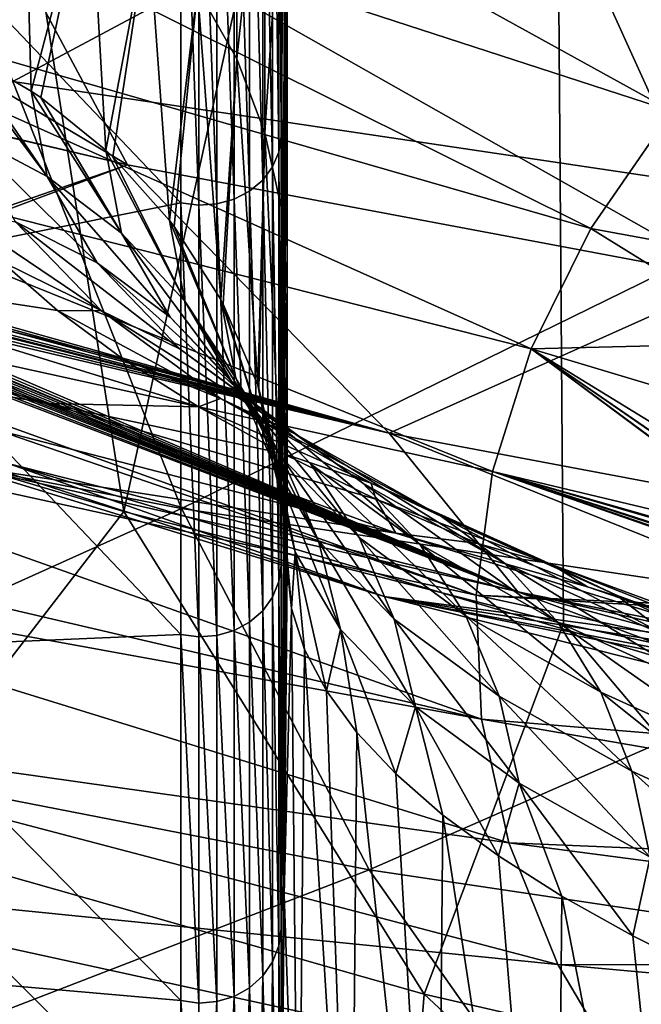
# Model space of a CAD drawing. Header units: metres. Extents: x -109 to 109, y -78 to 121.
# Tile 372 of 656: x -8.15 to -6.6, y -72.28 to -69.82. Entities that reach past the tile are written whole.
import ezdxf

# ---------------------------------------------------------------- set-up
doc = ezdxf.new("R2010")
doc.units = ezdxf.units.M
doc.layers.add('solid_508554_SW0001', color=7, linetype='CONTINUOUS')

msp = doc.modelspace()

# ---------------------------------------------------------------- linework, layer by layer
at = {"layer": 'solid_508554_SW0001'}
for points in [[(-8.720049, -65.735748, 64.77636), (-8.974111, -70.72364, 55.820873), (-7.890689, -71.045532, 56.006474)], [(-8.720049, -65.735748, 64.77636), (-7.890689, -71.045532, 56.006474), (-6.830289, -66.227417, 65.060074)], [(-6.830289, -66.227417, 65.060074), (-7.890689, -71.045532, 56.006474), (-6.791881, -71.325768, 56.168079)], [(-6.830289, -66.227417, 65.060074), (-6.791881, -71.325768, 56.168079), (-5.679892, -71.563828, 56.305351)], [(-6.830289, -66.227417, 65.060074), (-5.679892, -71.563828, 56.305351), (-4.904434, -66.598526, 65.274155)], [(-7.497767, -71.180077, 38.448055), (-7.48275, -69.631271, 37.698105), (-7.48275, -68.618935, 39.622177)], [(-7.497767, -70.109062, 40.482792), (-7.497767, -71.180077, 38.448055), (-7.48275, -68.618935, 39.622177)], [(-7.497767, -68.881828, 42.427299), (-7.497767, -70.109062, 40.482792), (-7.48275, -68.618935, 39.622177)], [(-8.167993, -69.97139, 12.924731), (-8.537952, -68.746323, 10.973067), (-6.455026, -69.056381, 10.436032)], [(-5.820252, -68.8311, 13.928703), (-6.736303, -69.649132, 16.342392), (-5.108315, -69.879761, 15.942926)], [(-7.503308, -68.918938, 42.452812), (-7.497767, -70.109062, 40.482792), (-7.497767, -68.881828, 42.427299)], [(-7.503308, -68.918938, 42.452812), (-7.518857, -68.954063, 42.476959), (-7.503308, -70.148056, 40.505314)], [(-7.503308, -68.918938, 42.452812), (-7.503308, -70.148056, 40.505314), (-7.497767, -70.109062, 40.482792)], [(-8.798102, -69.306015, 43.456589), (-8.517743, -68.944977, 44.08268), (-6.521108, -70.045464, 43.399487)], [(-8.517743, -68.944977, 44.08268), (-6.263275, -69.76429, 43.889217), (-6.521108, -70.045464, 43.399487)], [(-7.518857, -68.954063, 42.476959), (-7.543616, -68.985405, 42.498501), (-7.518857, -70.184975, 40.526634)], [(-7.518857, -68.954063, 42.476959), (-7.518857, -70.184975, 40.526634), (-7.503308, -70.148056, 40.505314)], [(-9.860261, -69.001831, 17.463547), (-9.345187, -69.834747, 19.60569), (-7.881609, -70.179581, 19.008846)], [(-8.323489, -69.355896, 16.850292), (-9.860261, -69.001831, 17.463547), (-7.881609, -70.179581, 19.008846)], [(-7.543616, -68.985405, 42.498501), (-7.576308, -69.011337, 42.516327), (-7.543616, -70.217903, 40.545654)], [(-7.543616, -68.985405, 42.498501), (-7.543616, -70.217903, 40.545654), (-7.518857, -70.184975, 40.526634)], [(-7.576308, -69.011337, 42.516327), (-7.615252, -69.030525, 42.529518), (-7.576308, -70.245148, 40.56139)], [(-7.576308, -69.011337, 42.516327), (-7.576308, -70.245148, 40.56139), (-7.543616, -70.217903, 40.545654)], [(-7.74857, -70.275055, 40.578663), (-7.74857, -69.039795, 42.535892), (-8.609041, -69.370804, 41.603958)], [(-7.703659, -70.280663, 40.581902), (-7.74857, -69.039795, 42.535892), (-7.74857, -70.275055, 40.578663)], [(-7.703659, -69.045128, 42.539558), (-7.74857, -69.039795, 42.535892), (-7.703659, -70.280663, 40.581902)], [(-7.658444, -69.041985, 42.537399), (-7.703659, -69.045128, 42.539558), (-7.658444, -70.277359, 40.579994)], [(-7.703659, -69.045128, 42.539558), (-7.703659, -70.280663, 40.581902), (-7.658444, -70.277359, 40.579994)], [(-7.615252, -69.030525, 42.529518), (-7.658444, -69.041985, 42.537399), (-7.615252, -70.265312, 40.573036)], [(-7.658444, -69.041985, 42.537399), (-7.658444, -70.277359, 40.579994), (-7.615252, -70.265312, 40.573036)], [(-7.615252, -69.030525, 42.529518), (-7.615252, -70.265312, 40.573036), (-7.576308, -70.245148, 40.56139)], [(-6.175321, -70.268013, 12.410967), (-8.167993, -69.97139, 12.924731), (-6.455026, -69.056381, 10.436032)], [(-7.608694, -69.914825, 35.480179), (-7.706512, -69.740685, 35.413422), (-7.608694, -69.076271, 37.433472)], [(-7.608694, -69.914825, 35.480179), (-7.608694, -69.076271, 37.433472), (-7.537958, -69.255318, 37.518845)], [(-8.299351, -69.892891, 33.261066), (-8.322908, -69.218887, 35.213371), (-8.140751, -69.317558, 35.251202)], [(-7.537958, -70.100037, 35.551186), (-7.608694, -69.914825, 35.480179), (-7.537958, -69.255318, 37.518845)], [(-7.537958, -70.100037, 35.551186), (-7.537958, -69.255318, 37.518845), (-7.495699, -69.441544, 37.607639)], [(-9.017261, -69.677467, 42.812439), (-8.798102, -69.306015, 43.456589), (-6.7235, -70.338478, 42.891365)], [(-8.798102, -69.306015, 43.456589), (-6.521108, -70.045464, 43.399487), (-6.7235, -70.338478, 42.891365)], [(-8.121918, -69.995377, 33.291355), (-8.299351, -69.892891, 33.261066), (-8.140751, -69.317558, 35.251202)], [(-8.121918, -69.995377, 33.291355), (-8.140751, -69.317558, 35.251202), (-7.975189, -69.439079, 35.297791)], [(-7.74857, -70.275055, 40.578663), (-8.609041, -69.370804, 41.603958), (-8.609041, -70.447433, 39.780598)], [(-8.323489, -69.355896, 16.850292), (-7.881609, -70.179581, 19.008846), (-6.366735, -70.46489, 18.514671)], [(-6.736303, -69.649132, 16.342392), (-8.323489, -69.355896, 16.850292), (-6.366735, -70.46489, 18.514671)], [(-8.09767, -70.012016, 33.296272), (-8.121918, -69.995377, 33.291355), (-7.975189, -69.439079, 35.297791)], [(-7.935505, -70.143517, 33.335133), (-8.09767, -70.012016, 33.296272), (-7.975189, -69.439079, 35.297791)], [(-7.935505, -70.143517, 33.335133), (-7.975189, -69.439079, 35.297791), (-7.829485, -69.581055, 35.352222)], [(-7.495699, -70.292679, 35.625038), (-7.537958, -70.100037, 35.551186), (-7.495699, -69.441544, 37.607639)], [(-7.495699, -70.292679, 35.625038), (-7.495699, -69.441544, 37.607639), (-7.48275, -69.631271, 37.698105)], [(-7.918058, -70.160103, 33.340034), (-7.935505, -70.143517, 33.335133), (-7.829485, -69.581055, 35.352222)], [(-7.776372, -70.318489, 33.386841), (-7.918058, -70.160103, 33.340034), (-7.829485, -69.581055, 35.352222)], [(-7.776372, -70.318489, 33.386841), (-7.829485, -69.581055, 35.352222), (-7.706512, -69.740685, 35.413422)], [(-7.497767, -72.08828, 36.335617), (-7.48275, -70.488945, 35.700279), (-7.48275, -69.631271, 37.698105)], [(-7.497767, -71.180077, 38.448055), (-7.497767, -72.08828, 36.335617), (-7.48275, -69.631271, 37.698105)], [(-7.495699, -70.292679, 35.625038), (-7.48275, -69.631271, 37.698105), (-7.48275, -70.488945, 35.700279)], [(-6.736303, -69.649132, 16.342392), (-6.366735, -70.46489, 18.514671), (-4.811081, -70.688721, 18.126989)], [(-5.108315, -69.879761, 15.942926), (-6.736303, -69.649132, 16.342392), (-4.811081, -70.688721, 18.126989)], [(-9.173694, -70.056755, 42.154705), (-9.017261, -69.677467, 42.812439), (-6.87325, -70.639282, 42.369736)], [(-9.017261, -69.677467, 42.812439), (-6.7235, -70.338478, 42.891365), (-6.87325, -70.639282, 42.369736)], [(-7.764994, -70.333458, 33.391262), (-7.776372, -70.318489, 33.386841), (-7.706512, -69.740685, 35.413422)], [(-7.648664, -70.515739, 33.445129), (-7.764994, -70.333458, 33.391262), (-7.706512, -69.740685, 35.413422)], [(-7.648664, -70.515739, 33.445129), (-7.706512, -69.740685, 35.413422), (-7.608694, -69.914825, 35.480179)], [(-9.339608, -69.840157, 19.619169), (-7.881609, -70.179581, 19.008846), (-9.345187, -69.834747, 19.60569)], [(-9.339608, -69.840157, 19.619169), (-8.642058, -70.443153, 21.307331), (-7.881609, -70.179581, 19.008846)], [(-8.081854, -70.209053, 32.571007), (-8.330753, -69.877922, 33.256645), (-8.299351, -69.892891, 33.261066)], [(-8.081854, -70.209053, 32.571007), (-8.289548, -70.098862, 32.513275), (-8.330753, -69.877922, 33.256645)], [(-8.081854, -70.209053, 32.571007), (-8.299351, -69.892891, 33.261066), (-8.121918, -69.995377, 33.291355)], [(-7.642294, -70.527756, 33.448681), (-7.648664, -70.515739, 33.445129), (-7.608694, -69.914825, 35.480179)], [(-7.555707, -70.73011, 33.508484), (-7.642294, -70.527756, 33.448681), (-7.608694, -69.914825, 35.480179)], [(-7.555707, -70.73011, 33.508484), (-7.608694, -69.914825, 35.480179), (-7.537958, -70.100037, 35.551186)], [(-7.746911, -71.038475, 14.957135), (-9.583935, -70.680077, 15.577909), (-8.167993, -69.97139, 12.924731)], [(-7.746911, -71.038475, 14.957135), (-8.167993, -69.97139, 12.924731), (-6.175321, -70.268013, 12.410967)], [(-7.896396, -70.350632, 32.635601), (-8.121918, -69.995377, 33.291355), (-8.09767, -70.012016, 33.296272)], [(-7.896396, -70.350632, 32.635601), (-8.081854, -70.209053, 32.571007), (-8.121918, -69.995377, 33.291355)], [(-7.896396, -70.350632, 32.635601), (-8.09767, -70.012016, 33.296272), (-7.935505, -70.143517, 33.335133)], [(-9.264517, -70.44149, 41.488609), (-9.173694, -70.056755, 42.154705), (-6.969184, -70.945518, 41.83868)], [(-9.173694, -70.056755, 42.154705), (-6.87325, -70.639282, 42.369736), (-6.969184, -70.945518, 41.83868)], [(-6.26245, -70.423958, 42.938232), (-6.7235, -70.338478, 42.891365), (-6.521108, -70.045464, 43.399487)], [(-7.957198, -70.424957, 31.860716), (-8.160981, -70.321968, 31.780226), (-8.289548, -70.098862, 32.513275)], [(-8.081854, -70.209053, 32.571007), (-7.957198, -70.424957, 31.860716), (-8.289548, -70.098862, 32.513275)], [(-7.553017, -70.738159, 33.51086), (-7.555707, -70.73011, 33.508484), (-7.537958, -70.100037, 35.551186)], [(-7.499924, -70.956039, 33.575249), (-7.553017, -70.738159, 33.51086), (-7.537958, -70.100037, 35.551186)], [(-7.499924, -70.956039, 33.575249), (-7.537958, -70.100037, 35.551186), (-7.495699, -70.292679, 35.625038)], [(-7.503308, -70.148056, 40.505314), (-7.497767, -71.180077, 38.448055), (-7.497767, -70.109062, 40.482792)], [(-8.080848, -70.775681, 29.372305), (-9.326892, -70.552544, 27.395426), (-10.272897, -70.136253, 28.11647)], [(-8.893146, -70.416298, 29.994781), (-8.080848, -70.775681, 29.372305), (-10.272897, -70.136253, 28.11647)], [(-7.738008, -70.519913, 32.705383), (-7.935505, -70.143517, 33.335133), (-7.918058, -70.160103, 33.340034)], [(-7.738008, -70.519913, 32.705383), (-7.896396, -70.350632, 32.635601), (-7.935505, -70.143517, 33.335133)], [(-7.738008, -70.519913, 32.705383), (-7.918058, -70.160103, 33.340034), (-7.776372, -70.318489, 33.386841)], [(-7.503308, -70.148056, 40.505314), (-7.518857, -70.184975, 40.526634), (-7.503308, -71.220718, 38.467453)], [(-7.503308, -70.148056, 40.505314), (-7.503308, -71.220718, 38.467453), (-7.497767, -71.180077, 38.448055)], [(-8.642058, -70.443153, 21.307331), (-8.624303, -70.457008, 21.352491), (-7.881609, -70.179581, 19.008846)], [(-8.624303, -70.457008, 21.352491), (-7.227275, -70.850357, 21.160807), (-7.881609, -70.179581, 19.008846)], [(-7.227275, -70.850357, 21.160807), (-6.366735, -70.46489, 18.514671), (-7.881609, -70.179581, 19.008846)], [(-7.775229, -70.560028, 31.945906), (-7.957198, -70.424957, 31.860716), (-8.081854, -70.209053, 32.571007)], [(-7.896396, -70.350632, 32.635601), (-7.775229, -70.560028, 31.945906), (-8.081854, -70.209053, 32.571007)], [(-7.518857, -70.184975, 40.526634), (-7.543616, -70.217903, 40.545654), (-7.518857, -71.259193, 38.485813)], [(-7.518857, -70.184975, 40.526634), (-7.518857, -71.259193, 38.485813), (-7.503308, -71.220718, 38.467453)], [(-7.543616, -70.217903, 40.545654), (-7.576308, -70.245148, 40.56139), (-7.543616, -71.29351, 38.502193)], [(-7.543616, -70.217903, 40.545654), (-7.543616, -71.29351, 38.502193), (-7.518857, -71.259193, 38.485813)], [(-7.576308, -70.245148, 40.56139), (-7.615252, -70.265312, 40.573036), (-7.576308, -71.321907, 38.515743)], [(-7.576308, -70.245148, 40.56139), (-7.576308, -71.321907, 38.515743), (-7.543616, -71.29351, 38.502193)], [(-7.74857, -71.353073, 38.530621), (-7.74857, -70.275055, 40.578663), (-8.609041, -70.447433, 39.780598)], [(-7.703659, -71.358917, 38.533409), (-7.74857, -70.275055, 40.578663), (-7.74857, -71.353073, 38.530621)], [(-7.703659, -70.280663, 40.581902), (-7.74857, -70.275055, 40.578663), (-7.703659, -71.358917, 38.533409)], [(-5.856967, -71.319809, 14.469856), (-7.746911, -71.038475, 14.957135), (-6.175321, -70.268013, 12.410967)], [(-7.658444, -70.277359, 40.579994), (-7.703659, -70.280663, 40.581902), (-7.658444, -71.355476, 38.531765)], [(-7.703659, -70.280663, 40.581902), (-7.703659, -71.358917, 38.533409), (-7.658444, -71.355476, 38.531765)], [(-7.615252, -70.265312, 40.573036), (-7.658444, -70.277359, 40.579994), (-7.615252, -71.342926, 38.525776)], [(-7.658444, -70.277359, 40.579994), (-7.658444, -71.355476, 38.531765), (-7.615252, -71.342926, 38.525776)], [(-7.615252, -70.265312, 40.573036), (-7.615252, -71.342926, 38.525776), (-7.576308, -71.321907, 38.515743)], [(-7.946636, -70.544289, 31.06736), (-8.196511, -70.4216, 31.212009), (-8.311746, -70.298409, 31.607067)], [(-8.160981, -70.321968, 31.780226), (-7.946636, -70.544289, 31.06736), (-8.311746, -70.298409, 31.607067)], [(-7.49939, -70.959412, 33.576244), (-7.499924, -70.956039, 33.575249), (-7.495699, -70.292679, 35.625038)], [(-7.49939, -70.959412, 33.576244), (-7.495699, -70.292679, 35.625038), (-7.48275, -70.488945, 35.700279)], [(-7.749487, -70.640228, 31.170029), (-7.946636, -70.544289, 31.06736), (-8.160981, -70.321968, 31.780226)], [(-7.957198, -70.424957, 31.860716), (-7.749487, -70.640228, 31.170029), (-8.160981, -70.321968, 31.780226)], [(-7.610814, -70.712486, 32.778526), (-7.776372, -70.318489, 33.386841), (-7.764994, -70.333458, 33.391262)], [(-7.610814, -70.712486, 32.778526), (-7.738008, -70.519913, 32.705383), (-7.776372, -70.318489, 33.386841)], [(-7.619813, -70.723656, 32.033573), (-7.775229, -70.560028, 31.945906), (-7.896396, -70.350632, 32.635601)], [(-7.738008, -70.519913, 32.705383), (-7.619813, -70.723656, 32.033573), (-7.896396, -70.350632, 32.635601)], [(-7.610814, -70.712486, 32.778526), (-7.764994, -70.333458, 33.391262), (-7.648664, -70.515739, 33.445129)], [(-6.262249, -70.62471, 42.633003), (-6.87325, -70.639282, 42.369736), (-6.7235, -70.338478, 42.891365)], [(-6.26245, -70.423958, 42.938232), (-6.262249, -70.62471, 42.633003), (-6.7235, -70.338478, 42.891365)], [(-7.704378, -70.783882, 30.079275), (-8.080848, -70.775681, 29.372305), (-8.893146, -70.416298, 29.994781)], [(-7.892238, -70.664795, 30.446705), (-7.704378, -70.783882, 30.079275), (-8.893146, -70.416298, 29.994781)], [(-8.056502, -70.543877, 30.824745), (-7.892238, -70.664795, 30.446705), (-8.893146, -70.416298, 29.994781)], [(-8.196511, -70.4216, 31.212009), (-8.056502, -70.543877, 30.824745), (-8.893146, -70.416298, 29.994781)], [(-7.946636, -70.544289, 31.06736), (-8.056502, -70.543877, 30.824745), (-8.196511, -70.4216, 31.212009)], [(-7.573494, -70.768921, 31.275286), (-7.749487, -70.640228, 31.170029), (-7.957198, -70.424957, 31.860716)], [(-7.775229, -70.560028, 31.945906), (-7.573494, -70.768921, 31.275286), (-7.957198, -70.424957, 31.860716)], [(-9.264517, -70.44149, 41.488609), (-6.969184, -70.945518, 41.83868), (-7.010552, -71.254791, 41.302353)], [(-9.264495, -70.477478, 41.429386), (-9.264517, -70.44149, 41.488609), (-7.010552, -71.254791, 41.302353)], [(-7.74857, -71.353073, 38.530621), (-8.609041, -70.447433, 39.780598), (-8.609041, -71.389381, 37.884148)], [(-9.264441, -70.760925, 40.951859), (-9.264495, -70.477478, 41.429386), (-7.010552, -71.254791, 41.302353)], [(-8.624303, -70.457008, 21.352491), (-8.609006, -70.470001, 21.398024), (-7.227275, -70.850357, 21.160807)], [(-8.609006, -70.470001, 21.398024), (-8.596138, -70.482185, 21.444101), (-7.227275, -70.850357, 21.160807)], [(-7.227275, -70.850357, 21.160807), (-5.838058, -71.111725, 20.708094), (-6.366735, -70.46489, 18.514671)], [(-8.596138, -70.482185, 21.444101), (-8.581524, -70.498672, 21.51293), (-7.227275, -70.850357, 21.160807)], [(-8.581524, -70.498672, 21.51293), (-8.574996, -70.50827, 21.55755), (-7.227275, -70.850357, 21.160807)], [(-7.49939, -70.959412, 33.576244), (-7.48275, -70.488945, 35.700279), (-7.48275, -71.185921, 33.643478)], [(-7.497767, -72.827339, 34.160969), (-7.490219, -72.002419, 33.900555), (-7.48275, -70.488945, 35.700279)], [(-7.497767, -72.08828, 36.335617), (-7.497767, -72.827339, 34.160969), (-7.48275, -70.488945, 35.700279)], [(-7.490219, -72.002419, 33.900555), (-7.48275, -71.185921, 33.643478), (-7.48275, -70.488945, 35.700279)], [(-8.814797, -70.518471, 22.148733), (-8.176859, -70.926201, 24.047621), (-6.906076, -71.246559, 23.492744)], [(-8.755599, -70.533203, 22.110834), (-8.814797, -70.518471, 22.148733), (-6.906076, -71.246559, 23.492744)], [(-8.574996, -70.50827, 21.55755), (-8.572504, -70.512878, 21.580462), (-7.227275, -70.850357, 21.160807)], [(-8.572504, -70.512878, 21.580462), (-8.568871, -70.524796, 21.646025), (-7.227275, -70.850357, 21.160807)], [(-8.568871, -70.524796, 21.646025), (-8.570227, -70.534348, 21.70825), (-7.227275, -70.850357, 21.160807)], [(-7.495, -70.911575, 32.121433), (-7.619813, -70.723656, 32.033573), (-7.738008, -70.519913, 32.705383)], [(-7.610814, -70.712486, 32.778526), (-7.495, -70.911575, 32.121433), (-7.738008, -70.519913, 32.705383)], [(-7.518129, -70.923332, 32.85313), (-7.648664, -70.515739, 33.445129), (-7.642294, -70.527756, 33.448681)], [(-7.518129, -70.923332, 32.85313), (-7.610814, -70.712486, 32.778526), (-7.648664, -70.515739, 33.445129)], [(-7.518129, -70.923332, 32.85313), (-7.642294, -70.527756, 33.448681), (-7.555707, -70.73011, 33.508484)], [(-7.240581, -71.257591, 26.174244), (-8.176859, -70.926201, 24.047621), (-9.388727, -70.553116, 24.693829)], [(-8.313686, -70.927223, 26.74646), (-7.240581, -71.257591, 26.174244), (-9.388727, -70.553116, 24.693829)], [(-7.210692, -71.099449, 28.811529), (-8.313686, -70.927223, 26.74646), (-9.326892, -70.552544, 27.395426)], [(-8.080848, -70.775681, 29.372305), (-7.210692, -71.099449, 28.811529), (-9.326892, -70.552544, 27.395426)], [(-8.701803, -70.544029, 22.059975), (-8.755599, -70.533203, 22.110834), (-6.906076, -71.246559, 23.492744)], [(-8.677187, -70.547844, 22.02944), (-8.701803, -70.544029, 22.059975), (-6.906076, -71.246559, 23.492744)], [(-8.654319, -70.550476, 21.995295), (-8.677187, -70.547844, 22.02944), (-6.906076, -71.246559, 23.492744)], [(-8.633421, -70.551819, 21.957371), (-8.654319, -70.550476, 21.995295), (-6.906076, -71.246559, 23.492744)], [(-8.614764, -70.55175, 21.915524), (-8.633421, -70.551819, 21.957371), (-6.906076, -71.246559, 23.492744)], [(-8.598664, -70.550125, 21.869631), (-8.614764, -70.55175, 21.915524), (-6.906076, -71.246559, 23.492744)], [(-8.587632, -70.547508, 21.828772), (-8.598664, -70.550125, 21.869631), (-6.906076, -71.246559, 23.492744)], [(-8.585542, -70.546783, 21.819605), (-8.587632, -70.547508, 21.828772), (-6.906076, -71.246559, 23.492744)], [(-8.575945, -70.54158, 21.765882), (-8.585542, -70.546783, 21.819605), (-6.906076, -71.246559, 23.492744)], [(-8.575945, -70.54158, 21.765882), (-6.906076, -71.246559, 23.492744), (-8.570227, -70.534348, 21.70825)], [(-6.906076, -71.246559, 23.492744), (-7.227275, -70.850357, 21.160807), (-8.570227, -70.534348, 21.70825)], [(-7.649222, -70.763008, 30.383703), (-7.892238, -70.664795, 30.446705), (-8.056502, -70.543877, 30.824745)], [(-7.946636, -70.544289, 31.06736), (-7.649222, -70.763008, 30.383703), (-8.056502, -70.543877, 30.824745)], [(-7.461341, -70.85215, 30.507671), (-7.649222, -70.763008, 30.383703), (-7.946636, -70.544289, 31.06736)], [(-7.749487, -70.640228, 31.170029), (-7.461341, -70.85215, 30.507671), (-7.946636, -70.544289, 31.06736)], [(-7.423243, -70.92701, 31.380384), (-7.573494, -70.768921, 31.275286), (-7.775229, -70.560028, 31.945906)], [(-7.619813, -70.723656, 32.033573), (-7.423243, -70.92701, 31.380384), (-7.775229, -70.560028, 31.945906)], [(-6.262249, -70.62471, 42.633003), (-6.26209, -70.822151, 42.324898), (-6.87325, -70.639282, 42.369736)], [(-7.293736, -70.974686, 30.632193), (-7.461341, -70.85215, 30.507671), (-7.749487, -70.640228, 31.170029)], [(-7.573494, -70.768921, 31.275286), (-7.293736, -70.974686, 30.632193), (-7.749487, -70.640228, 31.170029)], [(-6.220106, -71.124466, 41.853207), (-6.969184, -70.945518, 41.83868), (-6.87325, -70.639282, 42.369736)], [(-6.224372, -71.118523, 41.861328), (-6.220106, -71.124466, 41.853207), (-6.87325, -70.639282, 42.369736)], [(-6.251497, -71.068108, 41.933491), (-6.224372, -71.118523, 41.861328), (-6.87325, -70.639282, 42.369736)], [(-6.252406, -71.065643, 41.937172), (-6.251497, -71.068108, 41.933491), (-6.87325, -70.639282, 42.369736)], [(-6.261981, -71.013924, 42.017708), (-6.252406, -71.065643, 41.937172), (-6.87325, -70.639282, 42.369736)], [(-6.26209, -70.822151, 42.324898), (-6.261981, -71.013924, 42.017708), (-6.87325, -70.639282, 42.369736)], [(-7.649222, -70.763008, 30.383703), (-7.704378, -70.783882, 30.079275), (-7.892238, -70.664795, 30.446705)], [(-9.003019, -71.604233, 17.640705), (-9.583935, -70.680077, 15.577909), (-7.746911, -71.038475, 14.957135)], [(-8.518591, -71.860191, 54.044746), (-7.890689, -71.045532, 56.006474), (-8.974111, -70.72364, 55.820873)], [(-7.302648, -71.110374, 31.482592), (-7.423243, -70.92701, 31.380384), (-7.619813, -70.723656, 32.033573)], [(-7.495, -70.911575, 32.121433), (-7.302648, -71.110374, 31.482592), (-7.619813, -70.723656, 32.033573)], [(-7.404041, -71.118904, 32.207199), (-7.495, -70.911575, 32.121433), (-7.610814, -70.712486, 32.778526)], [(-7.518129, -70.923332, 32.85313), (-7.404041, -71.118904, 32.207199), (-7.610814, -70.712486, 32.778526)], [(-7.462366, -71.146965, 32.92725), (-7.555707, -70.73011, 33.508484), (-7.553017, -70.738159, 33.51086)], [(-7.462366, -71.146965, 32.92725), (-7.518129, -70.923332, 32.85313), (-7.555707, -70.73011, 33.508484)], [(-7.462366, -71.146965, 32.92725), (-7.553017, -70.738159, 33.51086), (-7.499924, -70.956039, 33.575249)], [(-9.264441, -70.760925, 40.951859), (-6.997029, -71.564682, 40.764961), (-9.264474, -71.035843, 40.468529)], [(-9.264441, -70.760925, 40.951859), (-7.010552, -71.254791, 41.302353), (-6.997029, -71.564682, 40.764961)], [(-7.649222, -70.763008, 30.383703), (-7.272661, -70.97525, 29.738121), (-7.704378, -70.783882, 30.079275)], [(-7.096555, -71.05793, 29.882217), (-7.272661, -70.97525, 29.738121), (-7.649222, -70.763008, 30.383703)], [(-7.461341, -70.85215, 30.507671), (-7.096555, -71.05793, 29.882217), (-7.649222, -70.763008, 30.383703)], [(-7.15077, -71.127426, 30.754023), (-7.293736, -70.974686, 30.632193), (-7.573494, -70.768921, 31.275286)], [(-7.423243, -70.92701, 31.380384), (-7.15077, -71.127426, 30.754023), (-7.573494, -70.768921, 31.275286)], [(-7.260647, -71.014862, 29.381691), (-7.210692, -71.099449, 28.811529), (-8.080848, -70.775681, 29.372305)], [(-7.493593, -70.900711, 29.723839), (-7.260647, -71.014862, 29.381691), (-8.080848, -70.775681, 29.372305)], [(-7.704378, -70.783882, 30.079275), (-7.493593, -70.900711, 29.723839), (-8.080848, -70.775681, 29.372305)], [(-7.272661, -70.97525, 29.738121), (-7.493593, -70.900711, 29.723839), (-7.704378, -70.783882, 30.079275)], [(-6.939626, -71.174629, 30.024933), (-7.096555, -71.05793, 29.882217), (-7.461341, -70.85215, 30.507671)], [(-7.293736, -70.974686, 30.632193), (-6.939626, -71.174629, 30.024933), (-7.461341, -70.85215, 30.507671)], [(-5.585535, -71.511879, 23.033199), (-5.838058, -71.111725, 20.708094), (-7.227275, -70.850357, 21.160807)], [(-6.906076, -71.246559, 23.492744), (-5.585535, -71.511879, 23.033199), (-7.227275, -70.850357, 21.160807)], [(-7.21485, -71.314247, 31.579245), (-7.302648, -71.110374, 31.482592), (-7.495, -70.911575, 32.121433)], [(-7.404041, -71.118904, 32.207199), (-7.21485, -71.314247, 31.579245), (-7.495, -70.911575, 32.121433)], [(-7.272661, -70.97525, 29.738121), (-7.260647, -71.014862, 29.381691), (-7.493593, -70.900711, 29.723839)], [(-6.291041, -71.385162, 28.312231), (-7.240581, -71.257591, 26.174244), (-8.313686, -70.927223, 26.74646)], [(-7.210692, -71.099449, 28.811529), (-6.291041, -71.385162, 28.312231), (-8.313686, -70.927223, 26.74646)], [(-6.115307, -71.541267, 25.682903), (-6.906076, -71.246559, 23.492744), (-8.176859, -70.926201, 24.047621)], [(-7.240581, -71.257591, 26.174244), (-6.115307, -71.541267, 25.682903), (-8.176859, -70.926201, 24.047621)], [(-7.349305, -71.340225, 32.288639), (-7.404041, -71.118904, 32.207199), (-7.518129, -70.923332, 32.85313)], [(-7.462366, -71.146965, 32.92725), (-7.349305, -71.340225, 32.288639), (-7.518129, -70.923332, 32.85313)], [(-7.03617, -71.306404, 30.869989), (-7.15077, -71.127426, 30.754023), (-7.423243, -70.92701, 31.380384)], [(-7.302648, -71.110374, 31.482592), (-7.03617, -71.306404, 30.869989), (-7.423243, -70.92701, 31.380384)], [(-5.944512, -71.302803, 41.66198), (-7.010552, -71.254791, 41.302353), (-6.969184, -70.945518, 41.83868)], [(-5.956586, -71.298767, 41.664211), (-5.944512, -71.302803, 41.66198), (-6.969184, -70.945518, 41.83868)], [(-6.026819, -71.270592, 41.684868), (-5.956586, -71.298767, 41.664211), (-6.969184, -70.945518, 41.83868)], [(-6.043172, -71.262756, 41.691746), (-6.026819, -71.270592, 41.684868), (-6.969184, -70.945518, 41.83868)], [(-6.103514, -71.228828, 41.725319), (-6.043172, -71.262756, 41.691746), (-6.969184, -70.945518, 41.83868)], [(-6.118183, -71.219154, 41.73579), (-6.103514, -71.228828, 41.725319), (-6.969184, -70.945518, 41.83868)], [(-6.169551, -71.179207, 41.782345), (-6.118183, -71.219154, 41.73579), (-6.969184, -70.945518, 41.83868)], [(-6.179176, -71.170349, 41.793301), (-6.169551, -71.179207, 41.782345), (-6.969184, -70.945518, 41.83868)], [(-6.220106, -71.124466, 41.853207), (-6.179176, -71.170349, 41.793301), (-6.969184, -70.945518, 41.83868)], [(-7.471802, -71.287773, 33.295563), (-7.499924, -70.956039, 33.575249), (-7.49939, -70.959412, 33.576244)], [(-7.462366, -71.146965, 32.92725), (-7.499924, -70.956039, 33.575249), (-7.471802, -71.287773, 33.295563)], [(-7.471802, -71.287773, 33.295563), (-7.49939, -70.959412, 33.576244), (-7.48275, -71.185921, 33.643478)], [(-6.805959, -71.322311, 30.162546), (-6.939626, -71.174629, 30.024933), (-7.293736, -70.974686, 30.632193)], [(-7.15077, -71.127426, 30.754023), (-6.805959, -71.322311, 30.162546), (-7.293736, -70.974686, 30.632193)], [(-7.272661, -70.97525, 29.738121), (-6.821846, -71.178284, 29.139027), (-7.260647, -71.014862, 29.381691)], [(-6.659861, -71.254936, 29.301809), (-6.821846, -71.178284, 29.139027), (-7.272661, -70.97525, 29.738121)], [(-7.096555, -71.05793, 29.882217), (-6.659861, -71.254936, 29.301809), (-7.272661, -70.97525, 29.738121)], [(-7.260647, -71.014862, 29.381691), (-7.006405, -71.125931, 29.053997), (-7.210692, -71.099449, 28.811529)], [(-6.821846, -71.178284, 29.139027), (-7.006405, -71.125931, 29.053997), (-7.260647, -71.014862, 29.381691)], [(-6.997029, -71.564682, 40.764961), (-9.264495, -71.15168, 40.258461), (-9.264474, -71.035843, 40.468529)], [(-7.277344, -71.94091, 17.057558), (-9.003019, -71.604233, 17.640705), (-7.746911, -71.038475, 14.957135)], [(-8.518591, -71.860191, 54.044746), (-7.140338, -72.251457, 54.245819), (-7.890689, -71.045532, 56.006474)], [(-7.140338, -72.251457, 54.245819), (-6.791881, -71.325768, 56.168079), (-7.890689, -71.045532, 56.006474)], [(-7.277344, -71.94091, 17.057558), (-7.746911, -71.038475, 14.957135), (-5.856967, -71.319809, 14.469856)], [(-6.515744, -71.366188, 29.46139), (-6.659861, -71.254936, 29.301809), (-7.096555, -71.05793, 29.882217)], [(-6.939626, -71.174629, 30.024933), (-6.515744, -71.366188, 29.46139), (-7.096555, -71.05793, 29.882217)], [(-7.162137, -71.53331, 31.667822), (-7.21485, -71.314247, 31.579245), (-7.404041, -71.118904, 32.207199)], [(-7.349305, -71.340225, 32.288639), (-7.162137, -71.53331, 31.667822), (-7.404041, -71.118904, 32.207199)], [(-6.952921, -71.506935, 30.97707), (-7.03617, -71.306404, 30.869989), (-7.302648, -71.110374, 31.482592)], [(-7.21485, -71.314247, 31.579245), (-6.952921, -71.506935, 30.97707), (-7.302648, -71.110374, 31.482592)], [(-6.731725, -71.233521, 28.741928), (-6.291041, -71.385162, 28.312231), (-7.210692, -71.099449, 28.811529)], [(-7.006405, -71.125931, 29.053997), (-6.731725, -71.233521, 28.741928), (-7.210692, -71.099449, 28.811529)], [(-6.699039, -71.497116, 30.291475), (-6.805959, -71.322311, 30.162546), (-7.15077, -71.127426, 30.754023)], [(-7.03617, -71.306404, 30.869989), (-6.699039, -71.497116, 30.291475), (-7.15077, -71.127426, 30.754023)], [(-6.821846, -71.178284, 29.139027), (-6.731725, -71.233521, 28.741928), (-7.006405, -71.125931, 29.053997)], [(-6.928722, -71.872765, 40.230709), (-9.171671, -71.555939, 39.554916), (-9.264495, -71.15168, 40.258461)], [(-6.997029, -71.564682, 40.764961), (-6.928722, -71.872765, 40.230709), (-9.264495, -71.15168, 40.258461)], [(-7.462366, -71.146965, 32.92725), (-7.471802, -71.287773, 33.295563), (-7.43901, -71.390556, 32.949486)], [(-7.462366, -71.146965, 32.92725), (-7.43901, -71.390556, 32.949486), (-7.38451, -71.493927, 32.606441)], [(-7.462366, -71.146965, 32.92725), (-7.38451, -71.493927, 32.606441), (-7.349305, -71.340225, 32.288639)], [(-7.503308, -71.220718, 38.467453), (-7.497767, -72.08828, 36.335617), (-7.497767, -71.180077, 38.448055)], [(-7.471802, -71.287773, 33.295563), (-7.48275, -71.185921, 33.643478), (-7.490219, -72.002419, 33.900555)], [(-6.39325, -71.509148, 29.613611), (-6.515744, -71.366188, 29.46139), (-6.939626, -71.174629, 30.024933)], [(-6.805959, -71.322311, 30.162546), (-6.39325, -71.509148, 29.613611), (-6.939626, -71.174629, 30.024933)], [(-6.821846, -71.178284, 29.139027), (-6.302681, -71.369476, 28.594137), (-6.731725, -71.233521, 28.741928)], [(-6.156961, -71.440613, 28.773911), (-6.302681, -71.369476, 28.594137), (-6.821846, -71.178284, 29.139027)], [(-6.659861, -71.254936, 29.301809), (-6.156961, -71.440613, 28.773911), (-6.821846, -71.178284, 29.139027)], [(-7.503308, -71.220718, 38.467453), (-7.518857, -71.259193, 38.485813), (-7.503308, -72.130318, 36.351768)], [(-7.503308, -71.220718, 38.467453), (-7.503308, -72.130318, 36.351768), (-7.497767, -72.08828, 36.335617)], [(-6.302681, -71.369476, 28.594137), (-6.291041, -71.385162, 28.312231), (-6.731725, -71.233521, 28.741928)], [(-7.518857, -71.259193, 38.485813), (-7.543616, -71.29351, 38.502193), (-7.518857, -72.170113, 36.367058)], [(-7.518857, -71.259193, 38.485813), (-7.518857, -72.170113, 36.367058), (-7.503308, -72.130318, 36.351768)], [(-5.44944, -71.621544, 27.671631), (-6.115307, -71.541267, 25.682903), (-7.240581, -71.257591, 26.174244)], [(-5.795285, -71.531624, 27.910458), (-5.44944, -71.621544, 27.671631), (-7.240581, -71.257591, 26.174244)], [(-6.125057, -71.436745, 28.169102), (-5.795285, -71.531624, 27.910458), (-7.240581, -71.257591, 26.174244)], [(-6.291041, -71.385162, 28.312231), (-6.125057, -71.436745, 28.169102), (-7.240581, -71.257591, 26.174244)], [(-4.689867, -71.754677, 41.31477), (-6.997029, -71.564682, 40.764961), (-7.010552, -71.254791, 41.302353)], [(-5.862391, -71.324478, 41.656208), (-4.689867, -71.754677, 41.31477), (-7.010552, -71.254791, 41.302353)], [(-5.944512, -71.302803, 41.66198), (-5.862391, -71.324478, 41.656208), (-7.010552, -71.254791, 41.302353)], [(-4.945972, -71.776207, 25.275978), (-5.585535, -71.511879, 23.033199), (-6.906076, -71.246559, 23.492744)], [(-6.115307, -71.541267, 25.682903), (-4.945972, -71.776207, 25.275978), (-6.906076, -71.246559, 23.492744)], [(-6.027608, -71.54689, 28.948795), (-6.156961, -71.440613, 28.773911), (-6.659861, -71.254936, 29.301809)], [(-6.515744, -71.366188, 29.46139), (-6.027608, -71.54689, 28.948795), (-6.659861, -71.254936, 29.301809)], [(-7.45405, -73.034912, 33.467915), (-7.471802, -71.287773, 33.295563), (-7.490219, -72.002419, 33.900555)], [(-7.45405, -73.034912, 33.467915), (-7.43901, -71.390556, 32.949486), (-7.471802, -71.287773, 33.295563)], [(-7.543616, -71.29351, 38.502193), (-7.576308, -71.321907, 38.515743), (-7.543616, -72.205605, 36.380695)], [(-7.543616, -71.29351, 38.502193), (-7.543616, -72.205605, 36.380695), (-7.518857, -72.170113, 36.367058)], [(-6.903191, -71.723816, 31.072477), (-6.952921, -71.506935, 30.97707), (-7.21485, -71.314247, 31.579245)], [(-7.162137, -71.53331, 31.667822), (-6.903191, -71.723816, 31.072477), (-7.21485, -71.314247, 31.579245)], [(-6.621649, -71.694504, 30.408361), (-6.699039, -71.497116, 30.291475), (-7.03617, -71.306404, 30.869989)], [(-6.952921, -71.506935, 30.97707), (-6.621649, -71.694504, 30.408361), (-7.03617, -71.306404, 30.869989)], [(-7.576308, -71.321907, 38.515743), (-7.615252, -71.342926, 38.525776), (-7.576308, -72.234978, 36.391979)], [(-7.576308, -71.321907, 38.515743), (-7.576308, -72.234978, 36.391979), (-7.543616, -72.205605, 36.380695)], [(-7.349305, -71.340225, 32.288639), (-7.38451, -71.493927, 32.606441), (-7.308517, -71.597504, 32.267693)], [(-7.349305, -71.340225, 32.288639), (-7.308517, -71.597504, 32.267693), (-7.211315, -71.700912, 31.934431)], [(-7.349305, -71.340225, 32.288639), (-7.211315, -71.700912, 31.934431), (-7.162137, -71.53331, 31.667822)], [(-5.501956, -72.205193, 16.599815), (-7.277344, -71.94091, 17.057558), (-5.856967, -71.319809, 14.469856)], [(-7.140338, -72.251457, 54.245819), (-5.739532, -72.573341, 54.411236), (-6.791881, -71.325768, 56.168079)], [(-6.295572, -71.680084, 29.754507), (-6.39325, -71.509148, 29.613611), (-6.805959, -71.322311, 30.162546)], [(-6.699039, -71.497116, 30.291475), (-6.295572, -71.680084, 29.754507), (-6.805959, -71.322311, 30.162546)], [(-5.739532, -72.573341, 54.411236), (-5.679892, -71.563828, 56.305351), (-6.791881, -71.325768, 56.168079)], [(-7.74857, -72.26722, 36.404366), (-7.74857, -71.353073, 38.530621), (-8.609041, -71.389381, 37.884148)], [(-7.703659, -72.273262, 36.406689), (-7.74857, -71.353073, 38.530621), (-7.74857, -72.26722, 36.404366)], [(-7.703659, -71.358917, 38.533409), (-7.74857, -71.353073, 38.530621), (-7.703659, -72.273262, 36.406689)], [(-7.658444, -71.355476, 38.531765), (-7.703659, -71.358917, 38.533409), (-7.658444, -72.269699, 36.405319)], [(-7.703659, -71.358917, 38.533409), (-7.703659, -72.273262, 36.406689), (-7.658444, -72.269699, 36.405319)], [(-7.615252, -71.342926, 38.525776), (-7.658444, -71.355476, 38.531765), (-7.615252, -72.256714, 36.40033)], [(-7.658444, -71.355476, 38.531765), (-7.658444, -72.269699, 36.405319), (-7.615252, -72.256714, 36.40033)], [(-7.615252, -71.342926, 38.525776), (-7.615252, -72.256714, 36.40033), (-7.576308, -72.234978, 36.391979)], [(-7.74857, -72.26722, 36.404366), (-8.609041, -71.389381, 37.884148), (-8.609041, -72.191704, 35.924541)], [(-7.45405, -73.034912, 33.467915), (-7.323571, -73.243713, 32.786713), (-7.43901, -71.390556, 32.949486)], [(-7.323571, -73.243713, 32.786713), (-7.38451, -71.493927, 32.606441), (-7.43901, -71.390556, 32.949486)], [(-7.323571, -73.243713, 32.786713), (-7.308517, -71.597504, 32.267693), (-7.38451, -71.493927, 32.606441)], [(-6.575806, -71.909332, 30.510157), (-6.621649, -71.694504, 30.408361), (-6.952921, -71.506935, 30.97707)], [(-6.903191, -71.723816, 31.072477), (-6.575806, -71.909332, 30.510157), (-6.952921, -71.506935, 30.97707)], [(-6.225252, -71.87455, 29.880409), (-6.295572, -71.680084, 29.754507), (-6.699039, -71.497116, 30.291475)], [(-6.621649, -71.694504, 30.408361), (-6.225252, -71.87455, 29.880409), (-6.699039, -71.497116, 30.291475)], [(-7.162137, -71.53331, 31.667822), (-7.211315, -71.700912, 31.934431), (-7.093249, -71.80381, 31.607828)], [(-7.162137, -71.53331, 31.667822), (-7.093249, -71.80381, 31.607828), (-6.954746, -71.9058, 31.289063)], [(-7.162137, -71.53331, 31.667822), (-6.954746, -71.9058, 31.289063), (-6.903191, -71.723816, 31.072477)], [(-6.806166, -72.17662, 39.703777), (-9.003765, -71.955688, 38.861698), (-9.171671, -71.555939, 39.554916)], [(-6.928722, -71.872765, 40.230709), (-6.806166, -72.17662, 39.703777), (-9.171671, -71.555939, 39.554916)], [(-4.662866, -71.968292, 40.944332), (-6.928722, -71.872765, 40.230709), (-6.997029, -71.564682, 40.764961)], [(-4.689867, -71.754677, 41.31477), (-4.662866, -71.968292, 40.944332), (-6.997029, -71.564682, 40.764961)], [(-8.365757, -72.360191, 19.754725), (-9.003019, -71.604233, 17.640705), (-7.277344, -71.94091, 17.057558)], [(-7.323571, -73.243713, 32.786713), (-7.108324, -73.450752, 32.127129), (-7.308517, -71.597504, 32.267693)], [(-7.108324, -73.450752, 32.127129), (-7.211315, -71.700912, 31.934431), (-7.308517, -71.597504, 32.267693)], [(-7.108324, -73.450752, 32.127129), (-7.093249, -71.80381, 31.607828), (-7.211315, -71.700912, 31.934431)], [(-6.184124, -72.087479, 29.988037), (-6.225252, -71.87455, 29.880409), (-6.621649, -71.694504, 30.408361)], [(-6.575806, -71.909332, 30.510157), (-6.184124, -72.087479, 29.988037), (-6.621649, -71.694504, 30.408361)], [(-6.903191, -71.723816, 31.072477), (-6.954746, -71.9058, 31.289063), (-6.796324, -72.006523, 30.979319)], [(-6.903191, -71.723816, 31.072477), (-6.796324, -72.006523, 30.979319), (-6.618584, -72.105591, 30.679756)], [(-6.903191, -71.723816, 31.072477), (-6.618584, -72.105591, 30.679756), (-6.575806, -71.909332, 30.510157)], [(-7.108324, -73.450752, 32.127129), (-6.811435, -73.653076, 31.498568), (-7.093249, -71.80381, 31.607828)], [(-6.811435, -73.653076, 31.498568), (-6.954746, -71.9058, 31.289063), (-7.093249, -71.80381, 31.607828)], [(-8.603923, -72.748734, 52.101585), (-7.213682, -73.161766, 52.288834), (-8.518591, -71.860191, 54.044746)], [(-7.213682, -73.161766, 52.288834), (-7.140338, -72.251457, 54.245819), (-8.518591, -71.860191, 54.044746)], [(-4.596958, -72.179787, 40.577576), (-6.806166, -72.17662, 39.703777), (-6.928722, -71.872765, 40.230709)], [(-4.662866, -71.968292, 40.944332), (-4.596958, -72.179787, 40.577576), (-6.928722, -71.872765, 40.230709)], [(-6.811435, -73.653076, 31.498568), (-6.796324, -72.006523, 30.979319), (-6.954746, -71.9058, 31.289063)], [(-6.575806, -71.909332, 30.510157), (-6.618584, -72.105591, 30.679756), (-6.42218, -72.202644, 30.391457)], [(-6.76223, -72.673042, 19.212852), (-8.365757, -72.360191, 19.754725), (-7.277344, -71.94091, 17.057558)], [(-6.76223, -72.673042, 19.212852), (-7.277344, -71.94091, 17.057558), (-5.501956, -72.205193, 16.599815)], [(-6.630319, -72.473877, 39.188293), (-8.766182, -72.346512, 38.183945), (-9.003765, -71.955688, 38.861698)], [(-6.806166, -72.17662, 39.703777), (-6.630319, -72.473877, 39.188293), (-9.003765, -71.955688, 38.861698)], [(-7.45405, -73.034912, 33.467915), (-7.490219, -72.002419, 33.900555), (-7.497767, -72.827339, 34.160969)], [(-6.811435, -73.653076, 31.498568), (-6.437295, -73.847717, 30.910244), (-6.796324, -72.006523, 30.979319)], [(-6.437295, -73.847717, 30.910244), (-6.618584, -72.105591, 30.679756), (-6.796324, -72.006523, 30.979319)], [(-7.503308, -72.130318, 36.351768), (-7.497767, -72.827339, 34.160969), (-7.497767, -72.08828, 36.335617)], [(-6.437295, -73.847717, 30.910244), (-6.42218, -72.202644, 30.391457), (-6.618584, -72.105591, 30.679756)], [(-7.504885, -72.876472, 34.17524), (-7.503308, -72.130318, 36.351768), (-7.518857, -72.170113, 36.367058)], [(-7.504885, -72.876472, 34.17524), (-7.497767, -72.827339, 34.160969), (-7.503308, -72.130318, 36.351768)], [(-7.525026, -72.922394, 34.188862), (-7.518857, -72.170113, 36.367058), (-7.543616, -72.205605, 36.380695)], [(-7.525026, -72.922394, 34.188862), (-7.504885, -72.876472, 34.17524), (-7.518857, -72.170113, 36.367058)], [(-4.492692, -72.38739, 40.21756), (-6.630319, -72.473877, 39.188293), (-6.806166, -72.17662, 39.703777)], [(-4.596958, -72.179787, 40.577576), (-4.492692, -72.38739, 40.21756), (-6.806166, -72.17662, 39.703777)], [(-7.74857, -73.0112, 34.215206), (-8.609041, -72.191704, 35.924541), (-8.609041, -72.850204, 33.912045)], [(-7.74857, -73.0112, 34.215206), (-7.74857, -72.26722, 36.404366), (-8.609041, -72.191704, 35.924541)], [(-7.55683, -72.9618, 34.200554), (-7.543616, -72.205605, 36.380695), (-7.576308, -72.234978, 36.391979)], [(-7.55683, -72.9618, 34.200554), (-7.525026, -72.922394, 34.188862), (-7.543616, -72.205605, 36.380695)], [(-5.11251, -72.918617, 18.787512), (-6.76223, -72.673042, 19.212852), (-5.501956, -72.205193, 16.599815)], [(-7.598149, -72.992012, 34.209518), (-7.576308, -72.234978, 36.391979), (-7.615252, -72.256714, 36.40033)], [(-7.598149, -72.992012, 34.209518), (-7.55683, -72.9618, 34.200554), (-7.576308, -72.234978, 36.391979)], [(-7.697162, -73.017487, 34.217075), (-7.74857, -72.26722, 36.404366), (-7.74857, -73.0112, 34.215206)], [(-7.697162, -73.017487, 34.217075), (-7.703659, -72.273262, 36.406689), (-7.74857, -72.26722, 36.404366)], [(-7.697162, -73.017487, 34.217075), (-7.658444, -72.269699, 36.405319), (-7.703659, -72.273262, 36.406689)], [(-7.697162, -73.017487, 34.217075), (-7.646194, -73.011002, 34.215149), (-7.658444, -72.269699, 36.405319)], [(-7.646194, -73.011002, 34.215149), (-7.615252, -72.256714, 36.40033), (-7.658444, -72.269699, 36.405319)], [(-7.646194, -73.011002, 34.215149), (-7.598149, -72.992012, 34.209518), (-7.615252, -72.256714, 36.40033)], [(-7.213682, -73.161766, 52.288834), (-5.799679, -73.501686, 52.442932), (-7.140338, -72.251457, 54.245819)], [(-5.799679, -73.501686, 52.442932), (-5.739532, -72.573341, 54.411236), (-7.140338, -72.251457, 54.245819)]]:
    msp.add_3dface(points, dxfattribs=at)

doc.saveas('drawing.dxf')
